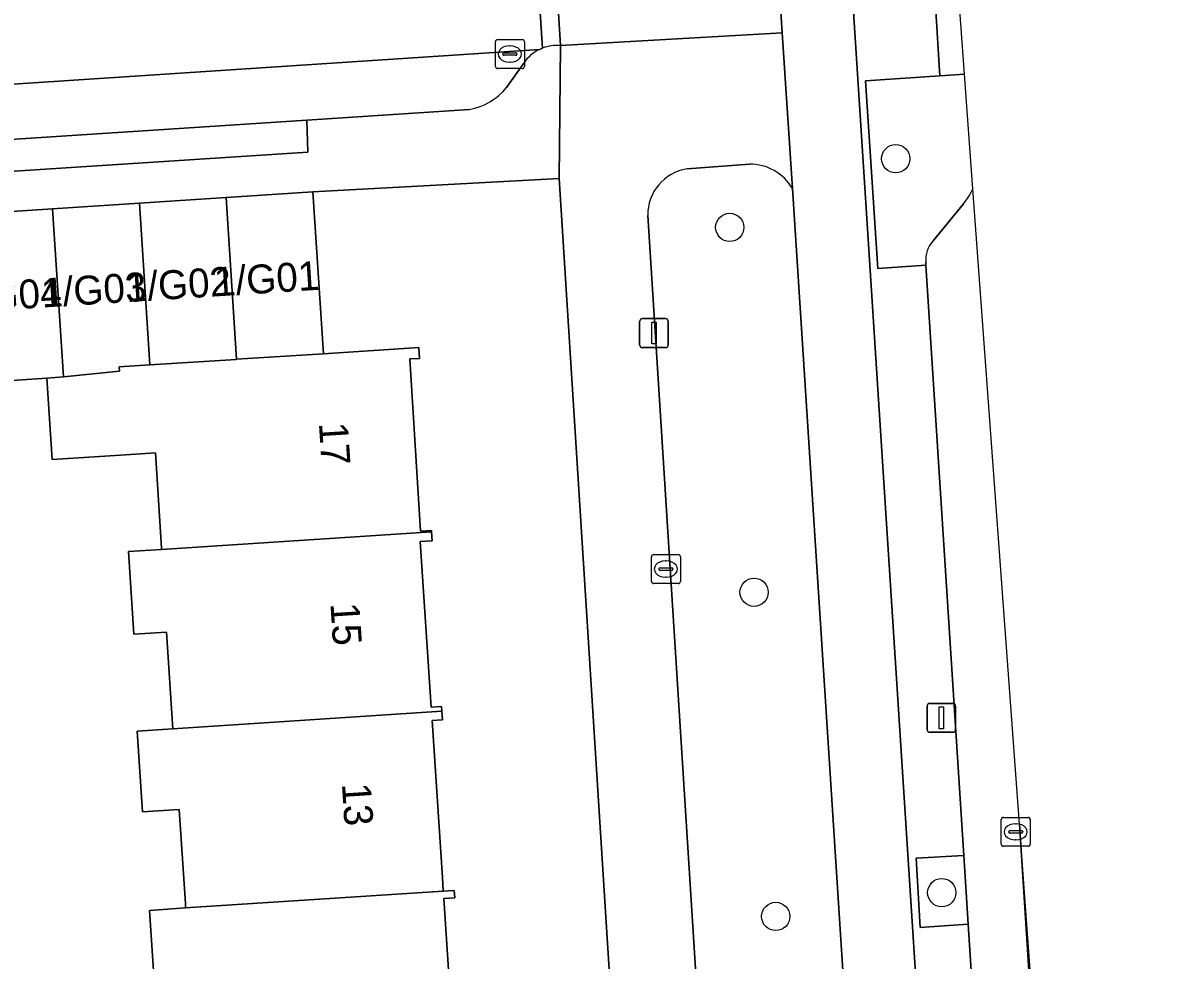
# Model space of a CAD drawing. Extents: x 159680 to 160786, y 387323 to 388340.
# Drawn here: x 160746.19 to 160785.83, y 387581.88 to 387614.25 of the extents above; entities that cross this region are included whole.
import ezdxf

# ---------------------------------------------------------------- set-up
doc = ezdxf.new("R2010")
doc.units = 0
for name, color, linetype in [('IMGEO_Boom', 7, 'Continuous'), ('IMGEO_Erf', 7, 'Continuous'), ('IMGEO_Fietspad_gesloten', 7, 'Continuous'), ('IMGEO_Groenvoorziening', 7, 'Continuous'), ('IMGEO_Kolk', 7, 'Continuous'), ('IMGEO_Lichtmast', 7, 'Continuous'), ('IMGEO_Pand', 7, 'Continuous'), ('IMGEO_Pand_nummerreeks', 7, 'Continuous'), ('IMGEO_Parkeervlak_open', 7, 'Continuous'), ('IMGEO_Rijbaan_lokaal_gesloten', 7, 'Continuous'), ('IMGEO_Rijbaan_lokaal_open', 7, 'Continuous'), ('IMGEO_Verkeerseiland_open', 7, 'Continuous'), ('IMGEO_Voetpad_open', 7, 'Continuous')]:
    doc.layers.add(name, color=color, linetype=linetype)

msp = doc.modelspace()

# ---------------------------------------------------------------- linework, layer by layer
at = {"layer": 'IMGEO_Boom'}
for centre in [(160776.347, 387609.558), (160770.613, 387607.184), (160771.454, 387594.581), (160777.938, 387584.205), (160772.201, 387583.382)]:
    msp.add_circle(centre, 0.489, dxfattribs=at)
at = {"layer": 'IMGEO_Erf'}
for points in [[(160768.611, 387547.295), (160764.717, 387608.871), (160756.208, 387608.412), (160756.57, 387602.822), (160759.87, 387603.036), (160759.894, 387602.66), (160759.561, 387602.639), (160759.933, 387596.695), (160760.305, 387596.719), (160760.309, 387596.665), (160760.329, 387596.356), (160759.92, 387596.329), (160760.291, 387590.606), (160760.658, 387590.63), (160760.669, 387590.469), (160760.688, 387590.175), (160760.332, 387590.152), (160760.683, 387584.725), (160760.714, 387584.258), (160761.095, 387584.283), (160761.112, 387584.025), (160760.739, 387584.001), (160761.114, 387578.197)], [(160750.747, 387580.819), (160750.568, 387583.592), (160751.813, 387583.674), (160751.803, 387583.825), (160751.792, 387583.999), (160751.592, 387587.08), (160750.318, 387586.998), (160750.138, 387589.778), (160751.366, 387589.859), (160751.15, 387593.206), (160750.024, 387593.133), (160749.839, 387595.989), (160750.982, 387596.063), (160750.979, 387596.11), (160750.766, 387599.397), (160749.567, 387599.319), (160747.199, 387599.166), (160747.017, 387601.973), (160744.594, 387601.816)]]:
    msp.add_lwpolyline(points, dxfattribs=at)
at = {"layer": 'IMGEO_Fietspad_gesloten'}
for points in [[(160773.916, 387629.811), (160771.791, 387623.797), (160772.099, 387619.029), (160772.429, 387613.909), (160772.776, 387608.527), (160774.62, 387579.904), (160774.766, 387577.644), (160776.539, 387546.569), (160776.713, 387543.525), (160776.951, 387521.223), (160777.128, 387517.733), (160777.284, 387514.648), (160777.638, 387507.703), (160776.986, 387501.557), (160776.32, 387495.582)], [(160778.712, 387555.353), (160774.212, 387625.176)]]:
    msp.add_lwpolyline(points, dxfattribs=at)
at = {"layer": 'IMGEO_Groenvoorziening'}
for points in [[(160778.723, 387612.481), (160778.388, 387612.459), (160777.876, 387612.425), (160775.301, 387612.251), (160775.73, 387605.769), (160777.392, 387605.883), (160777.385, 387605.985)], [(160779.013, 387608.519), (160778.723, 387612.481)], [(160771.29, 387609.368), (160769.136, 387609.205)], [(160767.778, 387607.596), (160769.557, 387579.582), (160774.62, 387579.904), (160772.776, 387608.527)], [(160777.637, 387606.72), (160778.684, 387608)]]:
    msp.add_lwpolyline(points, dxfattribs=at)
msp.add_lwpolyline([(160778.701, 387585.487), (160777.057, 387585.392), (160777.197, 387583.004), (160778.853, 387583.113)], close=True, dxfattribs=at)
for centre, radius, start, end in [((160769.385, 387607.617), 1.607, 98.9159, 180.7552), ((160771.312, 387607.673), 1.695, 30.2565, 90.7282), ((160777.23, 387609.285), 1.94, 318.5453, 336.7742), ((160778.349, 387606.065), 0.967, 137.3989, 184.7518)]:
    msp.add_arc(centre, radius, start, end, dxfattribs=at)
at = {"layer": 'IMGEO_Kolk'}
for p, q in [((160762.515, 387612.747), (160762.515, 387613.599)), ((160762.59, 387613.673), (160763.442, 387613.673)), ((160763.516, 387613.599), (160763.516, 387612.747)), ((160762.774, 387613.167), (160762.774, 387613.179)), ((160762.817, 387613.216), (160763.215, 387613.216)), ((160763.003, 387613.453), (160763.028, 387613.453)), ((160763.258, 387613.179), (160763.258, 387613.167)), ((160763.212, 387613.13), (160762.814, 387613.13)), ((160763.026, 387612.893), (160763.001, 387612.893)), ((160763.442, 387612.673), (160762.59, 387612.673)), ((160767.906, 387594.955), (160767.906, 387595.807)), ((160767.981, 387595.881), (160768.833, 387595.881)), ((160768.907, 387595.807), (160768.907, 387594.955)), ((160768.165, 387595.375), (160768.165, 387595.387)), ((160768.603, 387595.338), (160768.205, 387595.338)), ((160768.208, 387595.424), (160768.606, 387595.424)), ((160768.394, 387595.661), (160768.419, 387595.661)), ((160768.649, 387595.387), (160768.649, 387595.375)), ((160768.417, 387595.101), (160768.392, 387595.101)), ((160768.833, 387594.881), (160767.981, 387594.881)), ((160779.992, 387585.879), (160779.992, 387586.731)), ((160780.067, 387586.805), (160780.919, 387586.805)), ((160780.993, 387586.731), (160780.993, 387585.879)), ((160780.251, 387586.299), (160780.251, 387586.311)), ((160780.689, 387586.262), (160780.291, 387586.262)), ((160780.294, 387586.348), (160780.692, 387586.348)), ((160780.48, 387586.585), (160780.505, 387586.585)), ((160780.735, 387586.311), (160780.735, 387586.299)), ((160780.919, 387585.805), (160780.067, 387585.805)), ((160780.503, 387586.025), (160780.478, 387586.025))]:
    msp.add_line(p, q, dxfattribs=at)
for points in [[(160762.515, 387612.747), (160762.515, 387613.599)], [(160762.59, 387613.673), (160763.442, 387613.673)], [(160763.516, 387613.599), (160763.516, 387612.747)], [(160763.442, 387612.673), (160762.59, 387612.673)], [(160767.906, 387594.955), (160767.906, 387595.807)], [(160767.981, 387595.881), (160768.833, 387595.881)], [(160768.907, 387595.807), (160768.907, 387594.955)], [(160768.833, 387594.881), (160767.981, 387594.881)], [(160779.992, 387585.879), (160779.992, 387586.731)], [(160780.067, 387586.805), (160780.919, 387586.805)], [(160780.993, 387586.731), (160780.993, 387585.879)], [(160780.919, 387585.805), (160780.067, 387585.805)]]:
    msp.add_lwpolyline(points, dxfattribs=at)
for centre, radius, start, end in [((160762.592, 387613.597), 0.0765, 91.552, 178.448), ((160762.592, 387613.597), 0.0765, 91.552, 178.448), ((160763.44, 387613.597), 0.0765, 1.552, 88.448), ((160763.44, 387613.597), 0.0765, 1.552, 88.448), ((160762.814, 387613.176), 0.0403, 85.8775, 175.7526), ((160762.811, 387613.166), 0.0366, 178.938, 274.7102), ((160763.215, 387613.173), 0.043, 264.8664, 352.4533), ((160763.219, 387613.178), 0.0386, 1.7309, 96.639), ((160762.592, 387612.749), 0.0765, 181.552, 268.448), ((160762.592, 387612.749), 0.0765, 181.552, 268.448), ((160763.44, 387612.749), 0.0765, 271.552, 358.448), ((160763.44, 387612.749), 0.0765, 271.552, 358.448), ((160767.983, 387595.805), 0.0765, 91.552, 178.448), ((160767.983, 387595.805), 0.0765, 91.552, 178.448), ((160768.831, 387595.805), 0.0765, 1.552, 88.448), ((160768.831, 387595.805), 0.0765, 1.552, 88.448), ((160768.205, 387595.384), 0.0403, 85.8775, 175.7526), ((160768.202, 387595.374), 0.0366, 178.938, 274.7102), ((160768.606, 387595.381), 0.043, 264.8664, 352.4533), ((160768.61, 387595.386), 0.0386, 1.7309, 96.639), ((160767.983, 387594.957), 0.0765, 181.552, 268.448), ((160767.983, 387594.957), 0.0765, 181.552, 268.448), ((160768.831, 387594.957), 0.0765, 271.552, 358.448), ((160768.831, 387594.957), 0.0765, 271.552, 358.448), ((160780.069, 387586.729), 0.0765, 91.552, 178.448), ((160780.069, 387586.729), 0.0765, 91.552, 178.448), ((160780.917, 387586.729), 0.0765, 1.552, 88.448), ((160780.917, 387586.729), 0.0765, 1.552, 88.448), ((160780.291, 387586.308), 0.0403, 85.8775, 175.7526), ((160780.288, 387586.298), 0.0366, 178.938, 274.7102), ((160780.692, 387586.305), 0.043, 264.8664, 352.4533), ((160780.696, 387586.31), 0.0386, 1.7309, 96.639), ((160780.069, 387585.881), 0.0765, 181.552, 268.448), ((160780.069, 387585.881), 0.0765, 181.552, 268.448), ((160780.917, 387585.881), 0.0765, 271.552, 358.448), ((160780.917, 387585.881), 0.0765, 271.552, 358.448)]:
    msp.add_arc(centre, radius, start, end, dxfattribs=at)
for centre, major_axis, ratio, start_param, end_param in [((160763.002, 387613.173), (-0.387, 0.002), 0.722429, 4.712389, 7.853982), ((160763.027, 387613.173), (-0.39, 0.002), 0.717154, 1.570796, 4.712389), ((160768.393, 387595.381), (-0.387, 0.002), 0.722429, 4.712389, 7.853982), ((160768.418, 387595.381), (-0.39, 0.002), 0.717154, 1.570796, 4.712389), ((160780.479, 387586.305), (-0.387, 0.002), 0.722429, 4.712389, 7.853982), ((160780.504, 387586.305), (-0.39, 0.002), 0.717154, 1.570796, 4.712389)]:
    msp.add_ellipse(centre, major_axis=major_axis, ratio=ratio, start_param=start_param, end_param=end_param, dxfattribs=at)
at = {"layer": 'IMGEO_Lichtmast'}
for p, q in [((160767.597, 387604.033), (160768.387, 387604.033)), ((160768.387, 387604.033), (160767.597, 387604.033)), ((160767.497, 387603.133), (160767.497, 387603.933)), ((160767.497, 387603.933), (160767.497, 387603.133)), ((160768.487, 387603.933), (160768.487, 387603.133)), ((160768.487, 387603.133), (160768.487, 387603.933)), ((160768.387, 387603.033), (160767.597, 387603.033)), ((160767.597, 387603.033), (160768.387, 387603.033)), ((160777.428, 387589.843), (160777.428, 387590.643)), ((160777.428, 387590.643), (160777.428, 387589.843)), ((160777.528, 387590.743), (160778.318, 387590.743)), ((160778.318, 387590.743), (160777.528, 387590.743)), ((160778.418, 387590.643), (160778.418, 387589.843)), ((160778.418, 387589.843), (160778.418, 387590.643)), ((160778.318, 387589.743), (160777.528, 387589.743)), ((160777.528, 387589.743), (160778.318, 387589.743))]:
    msp.add_line(p, q, dxfattribs=at)
for points in [[(160767.917, 387603.908), (160768.067, 387603.908), (160768.067, 387603.158), (160767.917, 387603.158), (160767.917, 387603.908)], [(160777.848, 387590.618), (160777.998, 387590.618), (160777.998, 387589.868), (160777.848, 387589.868), (160777.848, 387590.618)]]:
    msp.add_lwpolyline(points, dxfattribs=at)
for centre, start, end in [((160767.597, 387603.933), 90, 180), ((160767.597, 387603.933), 90, 180), ((160768.387, 387603.933), 0, 90), ((160768.387, 387603.933), 360, 90), ((160767.597, 387603.133), 180, 270), ((160767.597, 387603.133), 180, 270), ((160768.387, 387603.133), 270, 0), ((160768.387, 387603.133), 270, 0), ((160777.528, 387590.643), 90, 180), ((160777.528, 387590.643), 90, 180), ((160778.318, 387590.643), 0, 90), ((160778.318, 387590.643), 360, 90), ((160777.528, 387589.843), 180, 270), ((160777.528, 387589.843), 180, 270), ((160778.318, 387589.843), 270, 0), ((160778.318, 387589.843), 270, 0)]:
    msp.add_arc(centre, 0.1, start, end, dxfattribs=at)
at = {"layer": 'IMGEO_Pand'}
for points in [[(160753.21, 387608.218), (160753.572, 387602.627), (160756.57, 387602.822), (160756.208, 387608.412)], [(160747.215, 387607.83), (160747.591, 387602.028), (160749.526, 387602.215), (160749.515, 387602.364), (160750.575, 387602.432), (160750.213, 387608.024)], [(160750.213, 387608.024), (160750.575, 387602.432), (160753.561, 387602.626), (160753.572, 387602.627), (160753.21, 387608.218)], [(160747.017, 387601.973), (160747.591, 387602.028), (160747.215, 387607.83), (160744.217, 387607.635), (160744.594, 387601.816)], [(160759.561, 387602.639), (160759.894, 387602.66), (160759.87, 387603.036), (160756.57, 387602.822), (160753.572, 387602.627), (160753.561, 387602.626), (160750.575, 387602.432), (160749.515, 387602.364), (160749.526, 387602.215), (160747.591, 387602.028), (160747.017, 387601.973), (160747.199, 387599.166), (160749.567, 387599.319), (160750.766, 387599.397), (160750.979, 387596.11), (160750.982, 387596.063), (160760.309, 387596.665), (160760.305, 387596.719), (160759.933, 387596.695)], [(160759.92, 387596.329), (160760.329, 387596.356), (160760.309, 387596.665), (160750.982, 387596.063), (160749.839, 387595.989), (160750.024, 387593.133), (160751.15, 387593.206), (160751.366, 387589.859), (160760.669, 387590.469), (160760.658, 387590.63), (160760.291, 387590.606)], [(160760.669, 387590.469), (160751.366, 387589.859), (160750.138, 387589.778), (160750.318, 387586.998), (160751.592, 387587.08), (160751.792, 387583.999), (160751.803, 387583.825), (160751.813, 387583.674), (160760.714, 387584.258), (160760.683, 387584.725), (160760.332, 387590.152), (160760.688, 387590.175)], [(160760.714, 387584.258), (160751.813, 387583.674), (160750.568, 387583.592), (160750.747, 387580.819), (160751.993, 387580.9), (160752.199, 387577.716), (160752.207, 387577.59), (160752.214, 387577.488), (160761.517, 387578.099), (160761.509, 387578.222), (160761.114, 387578.197), (160760.739, 387584.001), (160761.112, 387584.025), (160761.095, 387584.283)]]:
    msp.add_lwpolyline(points, close=True, dxfattribs=at)
at = {"layer": 'IMGEO_Parkeervlak_open'}
for points in [[(160764.036, 387613.333), (160716.815, 387610.22), (160717.511, 387609.803), (160718.07, 387609.26)], [(160762.894, 387612.018), (160763.495, 387612.856)], [(160719.459, 387608.52), (160733.036, 387609.387), (160755.995, 387610.891), (160761.617, 387611.261)], [(160780.621, 387586.572), (160779.013, 387608.519)], [(160778.684, 387608), (160777.637, 387606.72)], [(160777.385, 387605.985), (160777.392, 387605.883), (160778.701, 387585.487), (160778.853, 387583.113), (160780.067, 387564.2), (160780.071, 387564.142)], [(160782.242, 387561.15), (160780.621, 387586.572)]]:
    msp.add_lwpolyline(points, dxfattribs=at)
for centre, radius, start, end in [((160764.629, 387612.115), 1.355, 115.9674, 146.8379), ((160761.289, 387613.27), 2.036, 279.2794, 322.0392), ((160777.23, 387609.285), 1.94, 318.5453, 336.7742), ((160778.349, 387606.065), 0.967, 137.3989, 184.7518)]:
    msp.add_arc(centre, radius, start, end, dxfattribs=at)
at = {"layer": 'IMGEO_Rijbaan_lokaal_gesloten'}
msp.add_lwpolyline([(160785.826, 387494.63), (160785.293, 387522.822), (160780.621, 387586.572), (160782.242, 387561.15), (160782.631, 387555.097), (160783.114, 387547.572), (160783.382, 387543.516), (160783.827, 387536.555)], dxfattribs=at)
at = {"layer": 'IMGEO_Rijbaan_lokaal_open'}
msp.add_lwpolyline([(160764.452, 387618.506), (160764.764, 387613.463), (160772.429, 387613.909), (160772.099, 387619.029)], close=True, dxfattribs=at)
for points in [[(160711.907, 387609.997), (160716.024, 387610.275), (160716.815, 387610.22), (160764.036, 387613.333), (160764.143, 387613.379), (160763.808, 387618.457), (160763.028, 387618.62), (160716.345, 387615.523), (160715.587, 387615.271), (160711.566, 387614.964)], [(160763.808, 387618.457), (160764.143, 387613.379)], [(160764.764, 387613.463), (160764.452, 387618.506)]]:
    msp.add_lwpolyline(points, dxfattribs=at)
msp.add_arc((160764.632, 387612.103), 1.366, 84.4459, 110.9609, dxfattribs=at)
at = {"layer": 'IMGEO_Verkeerseiland_open'}
for points in [[(160779.682, 387529.934), (160779.507, 387543.285), (160782.28, 387543.481), (160782.028, 387547.491), (160782.302, 387547.512), (160783.114, 387547.572), (160782.631, 387555.097), (160779.022, 387554.897), (160778.713, 387559.71), (160778.441, 387564.157), (160780.067, 387564.2), (160778.853, 387583.113), (160777.197, 387583.004), (160777.057, 387585.392), (160778.701, 387585.487), (160777.392, 387605.883), (160775.73, 387605.769), (160775.301, 387612.251), (160777.876, 387612.425), (160777.305, 387621.614), (160777.779, 387621.641), (160778.05, 387621.657), (160777.699, 387626.448)], [(160774.212, 387625.176), (160778.712, 387555.353)]]:
    msp.add_lwpolyline(points, dxfattribs=at)
msp.add_lwpolyline([(160778.723, 387612.481), (160778.05, 387621.657), (160777.779, 387621.641), (160777.305, 387621.614), (160777.876, 387612.425), (160778.388, 387612.459)], close=True, dxfattribs=at)
at = {"layer": 'IMGEO_Voetpad_open'}
for points in [[(160772.776, 387608.527), (160772.429, 387613.909), (160764.764, 387613.463), (160764.717, 387608.871), (160768.611, 387547.295), (160768.703, 387545.834), (160770.348, 387519.827), (160770.876, 387512.266), (160771.578, 387512.341), (160771.916, 387507.342), (160773.725, 387507.463), (160772.414, 387495.656)], [(160710.452, 387605.488), (160733.393, 387606.937), (160734.943, 387607.035), (160735.224, 387607.053), (160738.222, 387607.247), (160741.219, 387607.441), (160744.217, 387607.635), (160747.215, 387607.83), (160750.213, 387608.024), (160753.21, 387608.218), (160756.208, 387608.412), (160764.717, 387608.871), (160764.764, 387613.463)], [(160764.143, 387613.379), (160764.036, 387613.333)], [(160763.495, 387612.856), (160762.894, 387612.018)], [(160761.617, 387611.261), (160755.995, 387610.891), (160756.032, 387609.779), (160733.087, 387608.293), (160733.036, 387609.387), (160719.459, 387608.52)], [(160769.136, 387609.205), (160771.29, 387609.368)], [(160773.325, 387519.654), (160773.151, 387523.03), (160771.885, 387543.269), (160776.713, 387543.525), (160776.539, 387546.569), (160771.679, 387546.25), (160769.705, 387577.382), (160774.766, 387577.644), (160774.62, 387579.904), (160769.557, 387579.582), (160767.778, 387607.596)]]:
    msp.add_lwpolyline(points, dxfattribs=at)
msp.add_lwpolyline([(160755.995, 387610.891), (160733.036, 387609.387), (160733.087, 387608.293), (160756.032, 387609.779)], close=True, dxfattribs=at)
for centre, radius, start, end in [((160764.629, 387612.115), 1.355, 115.9674, 146.8379), ((160764.632, 387612.103), 1.366, 84.4459, 110.9609), ((160761.289, 387613.27), 2.036, 279.2794, 322.0392), ((160769.385, 387607.617), 1.607, 98.9159, 180.7552), ((160771.312, 387607.673), 1.695, 30.2565, 90.7282)]:
    msp.add_arc(centre, radius, start, end, dxfattribs=at)

# ---------------------------------------------------------------- texts
at = {"layer": 'IMGEO_Pand_nummerreeks'}
for s, rotation, p in [('1/G03', 3.6851, (160746.851, 387604.414)), ('1/G02', 3.6851, (160749.777, 387604.602)), ('1/G01', 3.6851, (160752.825, 387604.798)), ('1/G04', 3.6851, (160743.919, 387604.225)), ('17', 273.6495, (160756.416, 387600.425)), ('15', 273.6495, (160756.814, 387594.195)), ('13', 273.6495, (160757.211, 387587.965))]:
    msp.add_text(s, height=1, rotation=rotation, dxfattribs=at).set_placement(p)

doc.saveas('drawing.dxf')
